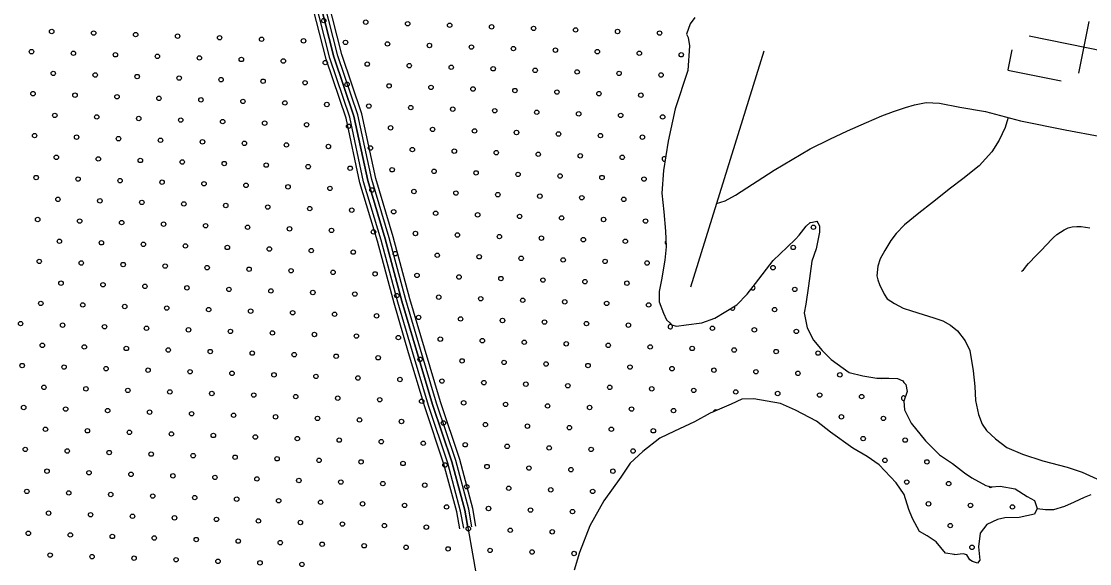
# Model space of a CAD drawing. Extents: x 1788175 to 1969470, y 584502 to 738744.
# Drawn here: x 1801888 to 1807019, y 709722 to 712329 of the extents above; entities that cross this region are included whole.
import ezdxf

# ---------------------------------------------------------------- set-up
doc = ezdxf.new("R2010")
doc.units = 0
for name, color, linetype in [('DESIGN - SCRATCH - User 1', 7, 'Continuous'), ('DESIGN - TRAFFIC CONTROL PERMANENT - Pavement Marking Text', 7, 'Continuous'), ('DESIGN - TRANSPORTATION - Edge of Traveled Way', 7, 'Continuous'), ('DESIGN - TRANSPORTATION - Text', 7, 'Continuous'), ('DESIGN - UTILITIES - Cable (Underground) with Text', 7, 'Continuous'), ('SURVEY - DRAINAGE - Natural Features', 7, 'Continuous'), ('SURVEY - TRANSPORTATION - Roads', 7, 'Continuous')]:
    doc.layers.add(name, color=color, linetype=linetype)

msp = doc.modelspace()

# ---------------------------------------------------------------- linework, layer by layer
at = {"layer": 'DESIGN - SCRATCH - User 1'}
for points in [[(1805122.8, 712346.5), (1805100.8, 712316.4), (1805082.8, 712266.3), (1805090.8, 712250.3), (1805096.8, 712210.3), (1805088.8, 712092.1), (1805028.9, 711907.7), (1804994.9, 711753.5), (1804973, 711611.2), (1804965, 711503.1), (1804975, 711412.9)], [(1804975, 711412.9), (1804983, 711320.8), (1804985, 711244.7), (1804979, 711180.6), (1804963, 711086.4), (1804951, 711030.3), (1804951, 710980.3), (1804973, 710926.2), (1804987, 710894.2), (1805003, 710880.2), (1805011, 710870.2), (1805035, 710864.2), (1805081, 710870.3), (1805156.9, 710880.4), (1805218.9, 710902.6), (1805324.8, 710966.8), (1805374.8, 711017), (1805414.8, 711069.1), (1805498.7, 711179.4), (1805566.7, 711243.6), (1805606.6, 711281.7), (1805624.6, 711301.8), (1805658.6, 711343.9), (1805676.6, 711361.9), (1805678.6, 711361.9), (1805688.6, 711364), (1805708.6, 711368), (1805714.6, 711360), (1805722.6, 711346), (1805722.6, 711315.9), (1805706.6, 711235.8), (1805684.6, 711175.7), (1805668.6, 711057.5), (1805656.6, 710969.3), (1805648.6, 710927.3), (1805662.6, 710855.2), (1805692.6, 710797.1), (1805734.6, 710747.1), (1805778.6, 710703.1), (1805864.6, 710641.2), (1805930.5, 710625.3), (1805996.5, 710613.3), (1806034.5, 710613.4), (1806054.4, 710613.4), (1806096.4, 710611.5), (1806122.4, 710601.5), (1806126.4, 710593.5), (1806136.4, 710583.5), (1806142.4, 710549.5), (1806126.4, 710503.4), (1806130.4, 710461.3), (1806162.4, 710397.3), (1806230.4, 710313.3), (1806298.4, 710245.3), (1806360.3, 710203.3), (1806418.3, 710159.3), (1806454.3, 710135.4), (1806520.2, 710097.4), (1806546.2, 710091.4), (1806590.2, 710095.5), (1806662.2, 710081.6), (1806720.1, 710045.6), (1806754.1, 710025.7), (1806768.1, 709987.6), (1806754.1, 709959.6), (1806680.2, 709943.4), (1806612.2, 709943.3), (1806576.2, 709935.3), (1806526.3, 709911.1), (1806494.3, 709869), (1806486.3, 709802.9), (1806492.3, 709738.8), (1806480.3, 709724.8), (1806456.3, 709732.8), (1806444.3, 709740.8), (1806430.3, 709764.8), (1806412.3, 709768.8), (1806370.4, 709764.7), (1806370.4, 709766.7), (1806326.4, 709772.6), (1806282.4, 709826.6), (1806238.4, 709856.6), (1806202.4, 709876.6), (1806168.5, 709938.6), (1806150.5, 709982.7), (1806128.5, 710054.7), (1806090.5, 710110.8), (1806008.5, 710196.8), (1805950.5, 710236.7), (1805882.6, 710276.7), (1805774.6, 710354.6), (1805706.7, 710406.6), (1805606.7, 710460.5), (1805534.7, 710492.5), (1805406.8, 710514.3), (1805348.8, 710512.2), (1805296.9, 710488.1), (1805196.9, 710445.9), (1805121, 710403.7), (1805025, 710359.5), (1804955.1, 710325.3)], [(1804955.1, 710325.3), (1804873.1, 710261.1), (1804813.2, 710204.9), (1804767.2, 710138.8), (1804685.3, 710024.5), (1804619.3, 709904.2), (1804569.3, 709775.9), (1804543.4, 709691.8)]]:
    msp.add_lwpolyline(points, dxfattribs=at)
at = {"layer": 'DESIGN - TRAFFIC CONTROL PERMANENT - Pavement Marking Text'}
for centre in [(1803340.7, 712332.2), (1803542.3, 712324.7), (1803743.9, 712317.2), (1803945.5, 712309.8), (1804147.1, 712302.3), (1804348.7, 712294.8), (1804550.3, 712287.4), (1802033.9, 712279.9), (1802235.5, 712272.4), (1802437.2, 712265), (1802638.8, 712257.5), (1802840.4, 712250), (1803042, 712242.6), (1803243.6, 712235.1), (1804751.9, 712279.9), (1804953.6, 712272.4), (1801936.9, 712182.8), (1803445.2, 712227.6), (1803646.8, 712220.2), (1803848.4, 712212.7), (1804050, 712205.2), (1804251.6, 712197.7), (1804453.3, 712190.3), (1804654.9, 712182.8), (1802138.5, 712175.3), (1802340.1, 712167.9), (1802541.7, 712160.4), (1802743.3, 712152.9), (1802944.9, 712145.5), (1803146.5, 712138), (1804856.5, 712175.3), (1805058.1, 712167.9), (1803348.1, 712130.5), (1803549.7, 712123.1), (1803751.4, 712115.6), (1803953, 712108.1), (1804154.6, 712100.7), (1804356.2, 712093.2), (1804557.8, 712085.7), (1802041.4, 712078.3), (1802243, 712070.8), (1802444.6, 712063.3), (1802646.2, 712055.9), (1802847.8, 712048.4), (1803049.5, 712040.9), (1803251.1, 712033.5), (1804759.4, 712078.3), (1804961, 712070.8), (1801944.3, 711981.2), (1803452.7, 712026), (1803654.3, 712018.5), (1803855.9, 712011.1), (1804057.5, 712003.6), (1804259.1, 711996.1), (1804460.7, 711988.7), (1804662.3, 711981.2), (1802145.9, 711973.7), (1802347.6, 711966.3), (1802549.2, 711958.8), (1802750.8, 711951.3), (1802952.4, 711943.9), (1803154, 711936.4), (1803355.6, 711928.9), (1804863.9, 711973.7), (1802048.9, 711876.7), (1803557.2, 711921.5), (1803758.8, 711914), (1803960.4, 711906.5), (1804162, 711899.1), (1804363.7, 711891.6), (1804565.3, 711884.1), (1804766.9, 711876.7), (1802250.5, 711869.2), (1802452.1, 711861.7), (1802653.7, 711854.3), (1802855.3, 711846.8), (1803056.9, 711839.3), (1803258.5, 711831.9), (1803460.1, 711824.4), (1804968.5, 711869.2), (1801951.8, 711779.6), (1803661.8, 711816.9), (1803863.4, 711809.5), (1804065, 711802), (1804266.6, 711794.5), (1804468.2, 711787.1), (1804669.8, 711779.6), (1802153.4, 711772.1), (1802355, 711764.7), (1802556.6, 711757.2), (1802758.2, 711749.7), (1802959.8, 711742.3), (1803161.5, 711734.8), (1803363.1, 711727.3), (1804871.4, 711772.1), (1802056.3, 711675.1), (1803564.7, 711719.9), (1803766.3, 711712.4), (1803967.9, 711704.9), (1804169.5, 711697.5), (1804371.1, 711690), (1804572.7, 711682.5), (1804774.3, 711675.1), (1802257.9, 711667.6), (1802459.6, 711660.1), (1802661.2, 711652.7), (1802862.8, 711645.2), (1803064.4, 711637.7), (1803266, 711630.3), (1803467.6, 711622.8), (1801959.3, 711578), (1802160.9, 711570.5), (1803669.2, 711615.3), (1803870.8, 711607.9), (1804072.4, 711600.4), (1804274.1, 711592.9), (1804475.7, 711585.5), (1804677.3, 711578), (1804878.9, 711570.5), (1802362.5, 711563.1), (1802564.1, 711555.6), (1802765.7, 711548.1), (1802967.3, 711540.6), (1803168.9, 711533.2), (1803370.5, 711525.7), (1803572.1, 711518.2), (1802063.8, 711473.4), (1802265.4, 711466), (1803773.8, 711510.8), (1803975.4, 711503.3), (1804177, 711495.8), (1804378.6, 711488.4), (1804580.2, 711480.9), (1804781.8, 711473.4), (1802467, 711458.5), (1802668.6, 711451), (1802870.2, 711443.6), (1803071.9, 711436.1), (1803273.5, 711428.6), (1803475.1, 711421.2), (1803676.7, 711413.7), (1801966.7, 711376.4), (1802168.3, 711368.9), (1803878.3, 711406.2), (1804079.9, 711398.8), (1804281.5, 711391.3), (1804483.1, 711383.8), (1804684.7, 711376.4), (1804886.3, 711368.9), (1802370, 711361.4), (1802571.6, 711354), (1802773.2, 711346.5), (1802974.8, 711339), (1803176.4, 711331.6), (1803378, 711324.1), (1803579.6, 711316.6), (1805692.8, 711339), (1802071.3, 711271.8), (1802272.9, 711264.4), (1803781.2, 711309.2), (1803982.8, 711301.7), (1804184.4, 711294.2), (1804386.1, 711286.8), (1804587.7, 711279.3), (1804789.3, 711271.8), (1802474.5, 711256.9), (1802676.1, 711249.4), (1802877.7, 711242), (1803079.3, 711234.5), (1803280.9, 711227), (1803482.5, 711219.6), (1803684.2, 711212.1), (1805595.7, 711242), (1801974.2, 711174.8), (1802175.8, 711167.3), (1802377.4, 711159.8), (1803885.8, 711204.6), (1804087.4, 711197.2), (1804289, 711189.7), (1804490.6, 711182.2), (1804692.2, 711174.8), (1804893.8, 711167.3), (1802579, 711152.4), (1802780.6, 711144.9), (1802982.3, 711137.4), (1803183.9, 711130), (1803385.5, 711122.5), (1803587.1, 711115), (1803788.7, 711107.6), (1805498.6, 711144.9), (1802078.7, 711070.2), (1802280.3, 711062.8), (1802482, 711055.3), (1803990.3, 711100.1), (1804191.9, 711092.6), (1804393.5, 711085.2), (1804595.1, 711077.7), (1804796.7, 711070.2), (1802683.6, 711047.8), (1802885.2, 711040.4), (1803086.8, 711032.9), (1803288.4, 711025.4), (1803490, 711018), (1803691.6, 711010.5), (1803893.2, 711003), (1805603.2, 711040.4), (1801981.7, 710973.2), (1802183.3, 710965.7), (1802384.9, 710958.2), (1804094.8, 710995.6), (1804296.5, 710988.1), (1804498.1, 710980.6), (1804699.7, 710973.2), (1804901.3, 710965.7), (1802586.5, 710950.8), (1802788.1, 710943.3), (1802989.7, 710935.8), (1803191.3, 710928.4), (1803392.9, 710920.9), (1803594.5, 710913.4), (1803796.2, 710905.9), (1805506.1, 710943.3), (1801884.6, 710876.1), (1802086.2, 710868.6), (1802287.8, 710861.1), (1802489.4, 710853.7), (1803997.8, 710898.5), (1804199.4, 710891), (1804401, 710883.5), (1804602.6, 710876.1), (1804804.2, 710868.6), (1805207.4, 710853.7), (1802691, 710846.2), (1802892.6, 710838.7), (1803094.3, 710831.3), (1803295.9, 710823.8), (1803497.5, 710816.3), (1803699.1, 710808.9), (1803900.7, 710801.4), (1805409, 710846.2), (1805610.7, 710838.7), (1801989.1, 710771.5), (1802190.7, 710764.1), (1802392.4, 710756.6), (1802594, 710749.1), (1804102.3, 710793.9), (1804303.9, 710786.5), (1804505.5, 710779), (1804707.1, 710771.5), (1804908.7, 710764.1), (1805110.4, 710756.6), (1805312, 710749.1), (1802795.6, 710741.7), (1802997.2, 710734.2), (1803198.8, 710726.7), (1803400.4, 710719.3), (1803602, 710711.8), (1803803.6, 710704.3), (1804005.2, 710696.9), (1805513.6, 710741.7), (1805715.2, 710734.2), (1801892.1, 710674.5), (1802093.7, 710667), (1802295.3, 710659.5), (1802496.9, 710652.1), (1802698.5, 710644.6), (1804206.8, 710689.4), (1804408.5, 710681.9), (1804610.1, 710674.5), (1804811.7, 710667), (1805013.3, 710659.5), (1805214.9, 710652.1), (1805416.5, 710644.6), (1802900.1, 710637.1), (1803101.7, 710629.7), (1803303.3, 710622.2), (1803504.9, 710614.7), (1803706.6, 710607.3), (1803908.2, 710599.8), (1804109.8, 710592.3), (1805618.1, 710637.1), (1805819.7, 710629.7), (1801996.6, 710569.9), (1802198.2, 710562.5), (1802399.8, 710555), (1802601.4, 710547.5), (1804311.4, 710584.9), (1804513, 710577.4), (1804714.6, 710569.9), (1804916.2, 710562.5), (1805117.8, 710555), (1805319.4, 710547.5), (1802803, 710540.1), (1803004.7, 710532.6), (1803206.3, 710525.1), (1803407.9, 710517.7), (1803609.5, 710510.2), (1803811.1, 710502.7), (1804012.7, 710495.3), (1805521, 710540.1), (1805722.7, 710532.6), (1805924.3, 710525.1), (1801899.5, 710472.9), (1802101.1, 710465.4), (1802302.7, 710457.9), (1802504.4, 710450.5), (1802706, 710443), (1804214.3, 710487.8), (1804415.9, 710480.3), (1804617.5, 710472.9), (1804819.1, 710465.4), (1805020.8, 710457.9), (1802907.6, 710435.5), (1803109.2, 710428.1), (1803310.8, 710420.6), (1803512.4, 710413.1), (1803714, 710405.7), (1803915.6, 710398.2), (1804117.2, 710390.7), (1805827.2, 710428.1), (1806028.8, 710420.6), (1802004.1, 710368.3), (1802205.7, 710360.9), (1802407.3, 710353.4), (1802608.9, 710345.9), (1802810.5, 710338.5), (1804318.9, 710383.3), (1804520.5, 710375.8), (1804722.1, 710368.3), (1804923.7, 710360.9), (1803012.1, 710331), (1803213.7, 710323.5), (1803415.3, 710316.1), (1803616.9, 710308.6), (1803818.6, 710301.1), (1804020.2, 710293.7), (1804221.8, 710286.2), (1805931.7, 710323.5), (1806133.3, 710316.1), (1801907, 710271.3), (1802108.6, 710263.8), (1802310.2, 710256.3), (1802511.8, 710248.8), (1802713.4, 710241.4), (1802915, 710233.9), (1804423.4, 710278.7), (1804625, 710271.3), (1804826.6, 710263.8), (1803116.7, 710226.4), (1803318.3, 710219), (1803519.9, 710211.5), (1803721.5, 710204), (1803923.1, 710196.6), (1804124.7, 710189.1), (1806036.3, 710219), (1806237.9, 710211.5), (1802011.5, 710166.7), (1802213.1, 710159.2), (1802414.8, 710151.8), (1802616.4, 710144.3), (1802818, 710136.8), (1804326.3, 710181.6), (1804527.9, 710174.2), (1804729.5, 710166.7), (1803019.6, 710129.4), (1803221.2, 710121.9), (1803422.8, 710114.4), (1803624.4, 710107), (1803826, 710099.5), (1804027.6, 710092), (1804229.2, 710084.6), (1806140.8, 710114.4), (1806342.4, 710107), (1801914.5, 710069.6), (1802116.1, 710062.2), (1802317.7, 710054.7), (1802519.3, 710047.2), (1802720.9, 710039.8), (1802922.5, 710032.3), (1804430.9, 710077.1), (1804632.5, 710069.6), (1803124.1, 710024.8), (1803325.7, 710017.4), (1803527.3, 710009.9), (1803729, 710002.4), (1803930.6, 709995), (1804132.2, 709987.5), (1804333.8, 709980), (1806245.4, 710009.9), (1806447, 710002.4), (1806648.6, 709995), (1802019, 709965.1), (1802220.6, 709957.6), (1802422.2, 709950.2), (1802623.8, 709942.7), (1802825.4, 709935.2), (1803027.1, 709927.8), (1804535.4, 709972.6), (1803228.7, 709920.3), (1803430.3, 709912.8), (1803631.9, 709905.4), (1803833.5, 709897.9), (1804035.1, 709890.4), (1804236.7, 709883), (1804438.3, 709875.5), (1806349.9, 709905.4), (1801921.9, 709868), (1802123.5, 709860.6), (1802325.2, 709853.1), (1802526.8, 709845.6), (1802728.4, 709838.2), (1802930, 709830.7), (1803131.6, 709823.2), (1803333.2, 709815.8), (1803534.8, 709808.3), (1803736.4, 709800.8), (1803938, 709793.4), (1804139.6, 709785.9), (1804341.3, 709778.4), (1806454.4, 709800.8), (1802026.5, 709763.5), (1802228.1, 709756), (1802429.7, 709748.6), (1802631.3, 709741.1), (1802832.9, 709733.6), (1803034.5, 709726.2), (1804542.9, 709771), (1803236.1, 709718.7)]:
    msp.add_circle(centre, 10.6, dxfattribs=at)
for centre, start, end in [((1804976, 711667.6), 48.9185, 293.516), ((1804990.9, 711264.4), 128.9787, 234.0444), ((1805401.6, 711047.8), 218.8737, 66.1743), ((1805304.5, 710950.8), 193.5443, 48.933), ((1805005.8, 710861.1), 61.8632, 57.987), ((1806021.3, 710622.2), 236.6556, 303.5455), ((1806125.9, 710517.7), 41.4507, 280.299), ((1805222.4, 710450.5), 55.4141, 170.3855), ((1806544, 710099.5), 211.3529, 314.0317)]:
    msp.add_arc(centre, 10.6, start, end, dxfattribs=at)
at = {"layer": 'DESIGN - TRANSPORTATION - Edge of Traveled Way'}
for points in [[(1805122.8, 712346.5), (1805100.8, 712316.4), (1805082.8, 712266.3), (1805090.8, 712250.3), (1805096.8, 712210.3), (1805088.8, 712092.1), (1805028.9, 711907.7), (1804994.9, 711753.5), (1804973, 711611.2), (1804965, 711503.1), (1804975, 711412.9)], [(1804975, 711412.9), (1804983, 711320.8), (1804985, 711244.7), (1804979, 711180.6), (1804963, 711086.4), (1804951, 711030.3), (1804951, 710980.3), (1804973, 710926.2), (1804987, 710894.2), (1805003, 710880.2), (1805011, 710870.2), (1805035, 710864.2), (1805081, 710870.3), (1805156.9, 710880.4), (1805218.9, 710902.6), (1805324.8, 710966.8), (1805374.8, 711017), (1805414.8, 711069.1), (1805498.7, 711179.4), (1805566.7, 711243.6), (1805606.6, 711281.7), (1805624.6, 711301.8), (1805658.6, 711343.9), (1805676.6, 711361.9), (1805678.6, 711361.9), (1805688.6, 711364), (1805708.6, 711368), (1805714.6, 711360), (1805722.6, 711346), (1805722.6, 711315.9), (1805706.6, 711235.8), (1805684.6, 711175.7), (1805668.6, 711057.5), (1805656.6, 710969.3), (1805648.6, 710927.3), (1805662.6, 710855.2), (1805692.6, 710797.1), (1805734.6, 710747.1), (1805778.6, 710703.1), (1805864.6, 710641.2), (1805930.5, 710625.3), (1805996.5, 710613.3), (1806034.5, 710613.4), (1806054.4, 710613.4), (1806096.4, 710611.5), (1806122.4, 710601.5), (1806126.4, 710593.5), (1806136.4, 710583.5), (1806142.4, 710549.5), (1806126.4, 710503.4), (1806130.4, 710461.3), (1806162.4, 710397.3), (1806230.4, 710313.3), (1806298.4, 710245.3), (1806360.3, 710203.3), (1806418.3, 710159.3), (1806454.3, 710135.4), (1806520.2, 710097.4), (1806546.2, 710091.4), (1806590.2, 710095.5), (1806662.2, 710081.6), (1806720.1, 710045.6), (1806754.1, 710025.7), (1806768.1, 709987.6), (1806754.1, 709959.6), (1806680.2, 709943.4), (1806612.2, 709943.3), (1806576.2, 709935.3), (1806526.3, 709911.1), (1806494.3, 709869), (1806486.3, 709802.9), (1806492.3, 709738.8), (1806480.3, 709724.8), (1806456.3, 709732.8), (1806444.3, 709740.8), (1806430.3, 709764.8), (1806412.3, 709768.8), (1806370.4, 709764.7), (1806370.4, 709766.7), (1806326.4, 709772.6), (1806282.4, 709826.6), (1806238.4, 709856.6), (1806202.4, 709876.6), (1806168.5, 709938.6), (1806150.5, 709982.7), (1806128.5, 710054.7), (1806090.5, 710110.8), (1806008.5, 710196.8), (1805950.5, 710236.7), (1805882.6, 710276.7), (1805774.6, 710354.6), (1805706.7, 710406.6), (1805606.7, 710460.5), (1805534.7, 710492.5), (1805406.8, 710514.3), (1805348.8, 710512.2), (1805296.9, 710488.1), (1805196.9, 710445.9), (1805121, 710403.7), (1805025, 710359.5), (1804955.1, 710325.3)], [(1804955.1, 710325.3), (1804873.1, 710261.1), (1804813.2, 710204.9), (1804767.2, 710138.8), (1804685.3, 710024.5), (1804619.3, 709904.2), (1804569.3, 709775.9), (1804543.4, 709691.8)]]:
    msp.add_lwpolyline(points, dxfattribs=at)
at = {"layer": 'DESIGN - TRANSPORTATION - Text'}
msp.add_lwpolyline([(1806768.1, 709987.6), (1806808.2, 709981.9), (1806848.2, 709983.3), (1806900.4, 709998.5), (1806946.7, 710019.9), (1806995.1, 710041.2), (1807027.3, 710054.8)], dxfattribs=at)
at = {"layer": 'DESIGN - UTILITIES - Cable (Underground) with Text'}
for p, q in [((1807015.8, 712328.2), (1806965.6, 712079.5)), ((1806646.4, 712192.1), (1806626.8, 712095)), ((1806626.7, 712094.4), (1806882.3, 712042.7))]:
    msp.add_line(p, q, dxfattribs=at)
msp.add_lwpolyline([(1806728.6, 712258.4), (1807280.5, 712146.8)], dxfattribs=at)
at = {"layer": 'SURVEY - DRAINAGE - Natural Features'}
for points in [[(1802484, 715066.4), (1802534, 714880.2), (1802628, 714652), (1802739.9, 714391.8), (1802831.9, 714131.6), (1803021.8, 713488.9), (1803233.8, 712770.2), (1803389.8, 712157.6), (1803485.7, 711873.3), (1803551.7, 711563), (1803635.7, 711282.7), (1803715.7, 710984.4), (1803785.7, 710746.1), (1803863.7, 710487.9), (1803955.6, 710211.6), (1804017.6, 709979.4), (1804071.6, 709679)], [(1803994.2, 709889.3), (1803979.5, 709970.9), (1803918.3, 710200.4), (1803826.5, 710476.1), (1803748.3, 710735), (1803678.2, 710973.8), (1803598.2, 711272), (1803513.9, 711553.3), (1803448.1, 711863), (1803352.3, 712146.5), (1803196.2, 712759.9), (1802995.3, 713441.1)], [(1804012.9, 709892.7), (1803998.1, 709975), (1803936.5, 710205.9), (1803844.6, 710481.8), (1803766.5, 710740.4), (1803696.4, 710979), (1803616.5, 711277.2), (1803532.3, 711558), (1803466.4, 711868), (1803370.6, 712151.9), (1803214.5, 712764.9), (1803013.5, 713446.5)], [(1804032.6, 709896.2), (1804017.6, 709979.4), (1803955.6, 710211.6), (1803863.7, 710487.9), (1803785.7, 710746.1), (1803715.7, 710984.4), (1803635.7, 711282.7), (1803551.7, 711563), (1803485.7, 711873.3), (1803389.8, 712157.6), (1803233.8, 712770.2), (1803032.7, 713452.1)], [(1804052.3, 709899.8), (1804037.2, 709983.7), (1803974.8, 710217.4), (1803882.7, 710493.9), (1803804.9, 710751.9), (1803735, 710989.8), (1803655, 711288.2), (1803571.1, 711567.9), (1803505.1, 711878.6), (1803409, 712163.3), (1803253.1, 712775.5), (1803051.9, 713457.8)], [(1804071.9, 709903.3), (1804056.7, 709988.1), (1803994, 710223.1), (1803901.8, 710500), (1803824, 710757.6), (1803754.2, 710995.2), (1803674.2, 711293.6), (1803590.5, 711572.9), (1803524.4, 711883.9), (1803428.2, 712168.9), (1803272.4, 712780.8), (1803071.1, 713463.5)]]:
    msp.add_lwpolyline(points, dxfattribs=at)
at = {"layer": 'SURVEY - TRANSPORTATION - Roads'}
for points in [[(1805454.1, 712185.9), (1805102.1, 711051.1)], [(1805226.6, 711452.6), (1805268.6, 711465.4), (1805319, 711492.7), (1805504.9, 711614.1), (1805676.5, 711715.8), (1805771.2, 711762.4), (1805856.1, 711802.5), (1805948.3, 711842), (1806020.8, 711874.9), (1806077.2, 711896.1), (1806135.4, 711915.3), (1806177.6, 711926.7), (1806234.4, 711938), (1806297.7, 711934.9), (1806395.3, 711915.5), (1806518.9, 711895.6), (1806686.9, 711851.1), (1806901.4, 711807.8), (1807072.8, 711775.2), (1807170.5, 711763.7), (1807980, 711665.6)], [(1806625.7, 711861.6), (1806613.7, 711818.1), (1806584.7, 711758.4), (1806549.8, 711700.8), (1806488.8, 711633.6), (1806410.8, 711572.5), (1806351.1, 711527.4), (1806264.1, 711458.6), (1806199.3, 711407.5), (1806130.4, 711350.4), (1806089.8, 711308.9), (1806065.2, 711275.2), (1806036.5, 711227.6), (1806013.9, 711187.8), (1806001.3, 711151.9), (1805996.6, 711105.9), (1806002.2, 711085.8), (1806009.9, 711063.7), (1806033.1, 711017.2), (1806046.8, 710995), (1806082.4, 710972.4), (1806124, 710949.8), (1806163.8, 710937.1), (1806219.5, 710920.3), (1806271.2, 710903.5), (1806314.9, 710888.8), (1806350.6, 710868.3), (1806384.1, 710841.7), (1806421.1, 710794), (1806444.6, 710746.6), (1806459.4, 710648.3), (1806467.8, 710574), (1806470.7, 710505.8), (1806485, 710438.6), (1806502.9, 710392.6), (1806524.4, 710362.8), (1806567.8, 710322.1), (1806621.1, 710281.2), (1806696.5, 710248), (1806794, 710216.5), (1806911.4, 710186.7), (1806983, 710161.6), (1807054.5, 710130.5)], [(1806691.8, 711126.1), (1806695.7, 711129.6), (1806701.3, 711135.2), (1806708.4, 711143.2), (1806716.7, 711153), (1806726.4, 711164.4), (1806738.1, 711177.6), (1806751.4, 711191.8), (1806765.6, 711205.9), (1806779.2, 711219.7), (1806792.3, 711233.6), (1806805.1, 711247.6), (1806817.9, 711261.7), (1806831.4, 711275.7), (1806845.9, 711289.6), (1806861.3, 711304.2), (1806878.7, 711316), (1806896.6, 711327.4), (1806915.6, 711336.3), (1806936.1, 711341.7), (1806957.2, 711343.4), (1806978.4, 711342.2), (1806999.6, 711339.4), (1807020.7, 711336.6)]]:
    msp.add_lwpolyline(points, dxfattribs=at)

doc.saveas('drawing.dxf')
